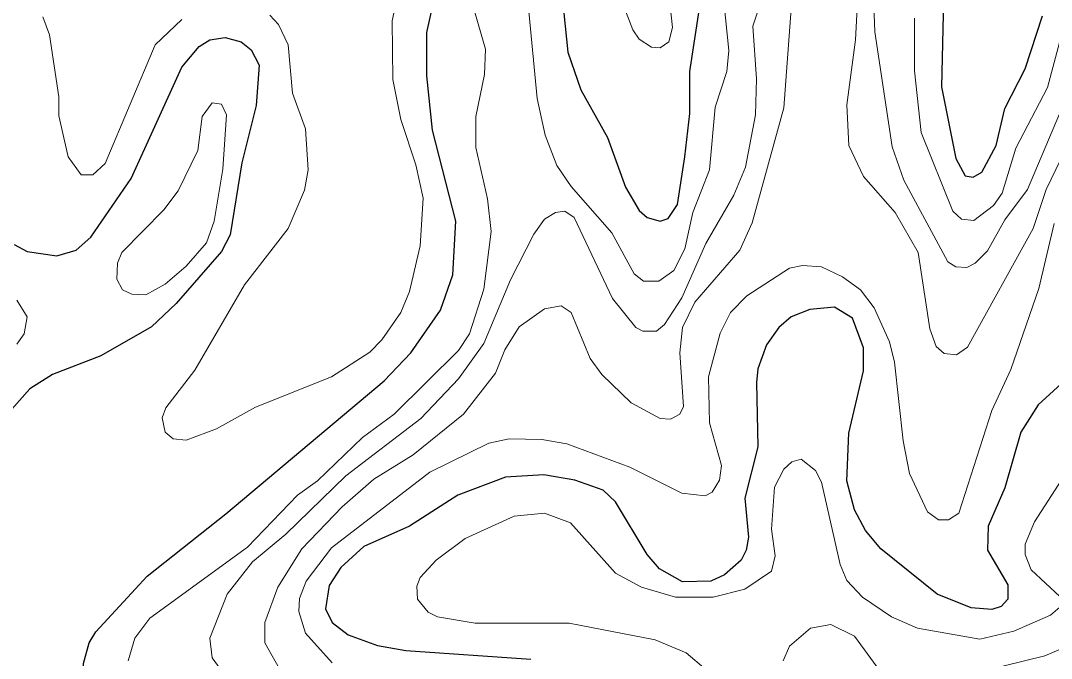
# Model space of a CAD drawing. Extents: x 577 to 602.9, y 7483.8 to 7511.6.
# Drawn here: x 599.345 to 600.48, y 7485.008 to 7485.709 of the extents above; entities that cross this region are included whole.
import ezdxf

# ---------------------------------------------------------------- set-up
doc = ezdxf.new("R2010")
doc.units = 0
doc.header["$LTSCALE"] = 0.032
doc.layers.add('1', color=7, linetype='Continuous', lineweight=25)
doc.layers.add('2', color=7, linetype='Continuous', lineweight=13)

msp = doc.modelspace()

# ---------------------------------------------------------------- linework, layer by layer
at = {"layer": '1'}
for points in [[(599.9355, 7485.7932), (599.9474, 7485.6747), (599.9618, 7485.6333), (599.9912, 7485.5808), (600.0111, 7485.526), (600.0262, 7485.5005), (600.0349, 7485.4926), (600.0492, 7485.4886), (600.058, 7485.4918), (600.0683, 7485.5069), (600.0763, 7485.5594), (600.0818, 7485.6071), (600.0818, 7485.6532), (600.0977, 7485.7566)], [(600.3617, 7485.7645), (600.3586, 7485.6365), (600.3745, 7485.5578), (600.3848, 7485.5387), (600.3935, 7485.5371), (600.4031, 7485.5427), (600.419, 7485.5721), (600.4285, 7485.6127), (600.4508, 7485.6564), (600.4699, 7485.7144)], [(599.7065, 7484.8652), (599.6763, 7484.8739), (599.4998, 7484.9065), (599.4695, 7484.9161), (599.4441, 7484.9328), (599.421, 7484.9598), (599.4139, 7484.9781), (599.4147, 7485.002), (599.421, 7485.025), (599.4282, 7485.0369), (599.4847, 7485.0982), (599.5713, 7485.1666), (599.7455, 7485.3129), (599.7749, 7485.3439), (599.8075, 7485.3908), (599.821, 7485.4298), (599.8242, 7485.4886), (599.7987, 7485.5888), (599.7924, 7485.6484), (599.7924, 7485.6961), (599.8051, 7485.7542)], [(599.4226, 7485.4711), (599.4672, 7485.5355), (599.5228, 7485.658), (599.5419, 7485.681), (599.5538, 7485.6882), (599.5705, 7485.6906), (599.588, 7485.6858), (599.5992, 7485.6771), (599.6079, 7485.6604), (599.6047, 7485.6158), (599.5888, 7485.553), (599.5761, 7485.4735), (599.5666, 7485.4552), (599.5165, 7485.398), (599.4894, 7485.3725), (599.4338, 7485.3407), (599.3805, 7485.32), (599.3558, 7485.3041), (599.336, 7485.2819)], [(599.3383, 7485.4632), (599.3527, 7485.4552), (599.3853, 7485.4504), (599.4067, 7485.4568), (599.4226, 7485.4711)], [(600.4905, 7485.3097), (600.4651, 7485.2866), (600.446, 7485.2564), (600.4285, 7485.1952), (600.4102, 7485.153), (600.4094, 7485.1268), (600.4317, 7485.0886), (600.4317, 7485.0727), (600.4245, 7485.0648), (600.4142, 7485.0616), (600.3912, 7485.0632), (600.3538, 7485.0783), (600.2918, 7485.1284), (600.2751, 7485.1483), (600.2631, 7485.1713), (600.2544, 7485.2031), (600.2568, 7485.2556), (600.2727, 7485.324), (600.2727, 7485.3495), (600.2607, 7485.3821), (600.2409, 7485.394), (600.2138, 7485.3916), (600.1932, 7485.3836), (600.1796, 7485.3717), (600.1661, 7485.3526), (600.1566, 7485.3264), (600.155, 7485.3113), (600.1566, 7485.2405), (600.1423, 7485.1841), (600.1462, 7485.1411), (600.1439, 7485.1268), (600.1383, 7485.1157), (600.12, 7485.0998), (600.1049, 7485.0926), (600.0739, 7485.0918), (600.0484, 7485.1061), (600.0349, 7485.122), (599.9999, 7485.1801), (599.9864, 7485.1928), (599.9554, 7485.2039), (599.9212, 7485.2095), (599.8791, 7485.2071), (599.8266, 7485.1872), (599.7733, 7485.153), (599.7232, 7485.1308), (599.6978, 7485.1077), (599.685, 7485.0878), (599.6811, 7485.0624), (599.6882, 7485.0473), (599.7057, 7485.0338), (599.7383, 7485.0218), (599.7693, 7485.0163), (599.9069, 7485.0067)]]:
    msp.add_lwpolyline(points, dxfattribs=at)
at = {"layer": '2'}
for points in [[(600.2806, 7485.8218), (600.2854, 7485.6969), (600.3045, 7485.5705), (600.3172, 7485.5339), (600.3657, 7485.4441), (600.3745, 7485.4385), (600.3864, 7485.4377), (600.3959, 7485.4425), (600.4094, 7485.456), (600.4285, 7485.4902), (600.4532, 7485.5236), (600.5399, 7485.728)], [(600.0564, 7485.7598), (600.0627, 7485.7017), (600.0588, 7485.6858), (600.0492, 7485.6794), (600.0397, 7485.6802), (600.0262, 7485.689), (600.019, 7485.6993), (599.9936, 7485.7653)], [(599.7638, 7485.7534), (599.7542, 7485.7089), (599.755, 7485.6445), (599.7638, 7485.6007), (599.7805, 7485.5506), (599.7884, 7485.5141), (599.7852, 7485.4616), (599.7733, 7485.4115), (599.7638, 7485.3884), (599.7431, 7485.3582), (599.7296, 7485.3447), (599.6874, 7485.3176), (599.6039, 7485.2842), (599.561, 7485.2604), (599.5276, 7485.2477), (599.5133, 7485.2493), (599.5045, 7485.2564), (599.5014, 7485.2723), (599.5053, 7485.2835), (599.5371, 7485.3248), (599.592, 7485.4186), (599.6397, 7485.4807), (599.658, 7485.5228), (599.662, 7485.5451), (599.6588, 7485.5904), (599.6445, 7485.6294), (599.6397, 7485.6826), (599.6294, 7485.7049), (599.6198, 7485.7152)], [(599.9013, 7485.7542), (599.914, 7485.6238), (599.9228, 7485.5832), (599.9355, 7485.5498), (599.9514, 7485.5268), (599.996, 7485.4759), (600.0206, 7485.4306), (600.0309, 7485.4226), (600.0476, 7485.4226), (600.0643, 7485.4345), (600.0763, 7485.4584), (600.085, 7485.4981), (600.1033, 7485.5451), (600.1097, 7485.6142), (600.1224, 7485.6532), (600.1248, 7485.6763), (600.1192, 7485.7303)], [(600.2544, 7485.6166), (600.2639, 7485.6882), (600.2671, 7485.7447)], [(599.565, 7484.9964), (599.5562, 7485.0083), (599.5538, 7485.0298), (599.5729, 7485.0783), (599.6007, 7485.1141), (599.6373, 7485.1443), (599.7033, 7485.2087), (599.786, 7485.2715), (599.8274, 7485.3153), (599.8552, 7485.3542), (599.8846, 7485.4242), (599.9101, 7485.4743), (599.922, 7485.491), (599.9339, 7485.4981), (599.9443, 7485.4997), (599.9546, 7485.4926), (599.9967, 7485.4035), (600.0222, 7485.3717), (600.0301, 7485.3677), (600.0453, 7485.3677), (600.054, 7485.3749), (600.0731, 7485.4043), (600.0993, 7485.464), (600.1303, 7485.5172), (600.1431, 7485.5482), (600.1542, 7485.6055), (600.155, 7485.6453), (600.151, 7485.7033), (600.1613, 7485.7343)], [(599.464, 7485.0051), (599.4711, 7485.0298), (599.4878, 7485.0521), (599.5952, 7485.13), (599.65, 7485.1872), (599.6723, 7485.2031), (599.7216, 7485.2508), (599.7566, 7485.2763), (599.8274, 7485.3463), (599.8393, 7485.3646), (599.8552, 7485.4139), (599.8632, 7485.4775), (599.8592, 7485.5133), (599.8465, 7485.5697), (599.8465, 7485.6039), (599.856, 7485.65), (599.8568, 7485.6779), (599.8441, 7485.7224)], [(600.1932, 7485.7224), (600.1852, 7485.6134), (600.1502, 7485.487), (600.1367, 7485.4568), (600.0874, 7485.3995), (600.0739, 7485.3717), (600.0707, 7485.3439), (600.0747, 7485.285), (600.0707, 7485.2763), (600.0604, 7485.2707), (600.0492, 7485.2715), (600.0174, 7485.289), (599.9848, 7485.32), (599.9721, 7485.3375), (599.9514, 7485.3884), (599.9403, 7485.3956), (599.922, 7485.3924), (599.8942, 7485.3725), (599.8783, 7485.3471), (599.8679, 7485.3216), (599.8329, 7485.2763), (599.7773, 7485.2318), (599.7343, 7485.2047), (599.6993, 7485.1745), (599.6548, 7485.1284), (599.6286, 7485.0862), (599.6143, 7485.0473), (599.6143, 7485.025), (599.6302, 7484.9964)], [(599.5228, 7485.7105), (599.4934, 7485.6826), (599.4385, 7485.5522), (599.425, 7485.5395), (599.4123, 7485.5395), (599.398, 7485.5594), (599.3876, 7485.6047), (599.3876, 7485.6254), (599.3773, 7485.6938), (599.3701, 7485.7136)], [(600.3291, 7485.7121), (600.3291, 7485.654), (600.3363, 7485.5864), (600.3713, 7485.4997), (600.3808, 7485.491), (600.3943, 7485.4894), (600.4158, 7485.5061), (600.4253, 7485.5196), (600.4405, 7485.5689), (600.4754, 7485.6357), (600.4913, 7485.6961)], [(600.4898, 7485.557), (600.4739, 7485.5236), (600.4595, 7485.4807), (600.3872, 7485.3502), (600.3752, 7485.3415), (600.3617, 7485.3431), (600.353, 7485.351), (600.3458, 7485.3701), (600.3331, 7485.4544), (600.3077, 7485.4981), (600.2727, 7485.5379), (600.2568, 7485.5721), (600.2544, 7485.6166)], [(600.4826, 7485.4862), (600.4659, 7485.4147), (600.4349, 7485.3256), (600.4142, 7485.2803), (600.3776, 7485.1674), (600.3665, 7485.1602), (600.3554, 7485.1602), (600.3434, 7485.1689), (600.3236, 7485.2111), (600.3164, 7485.2469), (600.3069, 7485.3335), (600.3013, 7485.3558), (600.2846, 7485.3932), (600.2695, 7485.4131), (600.2496, 7485.4274), (600.2266, 7485.4385)], [(600.2266, 7485.4385), (600.2059, 7485.4401), (600.1916, 7485.4369), (600.1446, 7485.4067), (600.1264, 7485.3884), (600.1152, 7485.3654), (600.1025, 7485.3176), (600.1033, 7485.2668), (600.1168, 7485.2198), (600.1144, 7485.2039), (600.1065, 7485.1904), (600.0985, 7485.1864), (600.0731, 7485.1896), (600.0158, 7485.2182), (599.9466, 7485.2437), (599.9188, 7485.2485), (599.883, 7485.2493), (599.8608, 7485.2445), (599.7956, 7485.2127), (599.6874, 7485.1292), (599.6596, 7485.0926), (599.6524, 7485.0735), (599.6516, 7485.0592), (599.6588, 7485.0354), (599.6882, 7485.0028)], [(599.3415, 7485.4019), (599.3527, 7485.3836), (599.3495, 7485.3646), (599.3415, 7485.3534)], [(599.9506, 7485.157), (599.9999, 7485.1014), (600.0286, 7485.0862), (600.0659, 7485.0751), (600.1073, 7485.0751), (600.1423, 7485.0839), (600.1717, 7485.1037), (600.1757, 7485.1204), (600.1717, 7485.1499), (600.1749, 7485.196), (600.1852, 7485.2159), (600.1939, 7485.2238), (600.2043, 7485.227), (600.2202, 7485.2143), (600.2266, 7485.2015), (600.2472, 7485.1109), (600.2544, 7485.0934), (600.2719, 7485.0751), (600.3037, 7485.0536), (600.3323, 7485.0409), (600.4007, 7485.029), (600.4381, 7485.0377), (600.4786, 7485.0552), (600.489, 7485.064)], [(600.489, 7485.0759), (600.4572, 7485.1053), (600.4508, 7485.122), (600.4508, 7485.1332), (600.4611, 7485.1578), (600.4985, 7485.2159)], [(600.0993, 7484.9956), (600.0779, 7485.0139), (600.0437, 7485.0282), (599.949, 7485.0465), (599.8457, 7485.0465), (599.8043, 7485.0536), (599.794, 7485.0584), (599.782, 7485.0727), (599.7813, 7485.087), (599.7852, 7485.0966), (599.8027, 7485.1157), (599.8345, 7485.1395), (599.8886, 7485.1642), (599.922, 7485.1674), (599.9506, 7485.157)], [(600.1844, 7485.0051), (600.1916, 7485.021), (600.2146, 7485.0409), (600.2369, 7485.0449), (600.2631, 7485.0322), (600.2878, 7484.998)], [(600.4023, 7484.9932), (600.4723, 7485.0107), (600.5327, 7485.0362)]]:
    msp.add_lwpolyline(points, dxfattribs=at)
msp.add_lwpolyline([(599.5681, 7485.5459), (599.5721, 7485.6055), (599.5666, 7485.6174), (599.5562, 7485.619), (599.5451, 7485.6039), (599.5403, 7485.5665), (599.5188, 7485.522), (599.5029, 7485.5013), (599.4568, 7485.4544), (599.452, 7485.4425), (599.4513, 7485.425), (599.4576, 7485.4131), (599.468, 7485.4083), (599.4831, 7485.4075), (599.5045, 7485.4194), (599.5276, 7485.4393), (599.5499, 7485.4648), (599.5586, 7485.4886)], close=True, dxfattribs=at)

doc.saveas('drawing.dxf')
